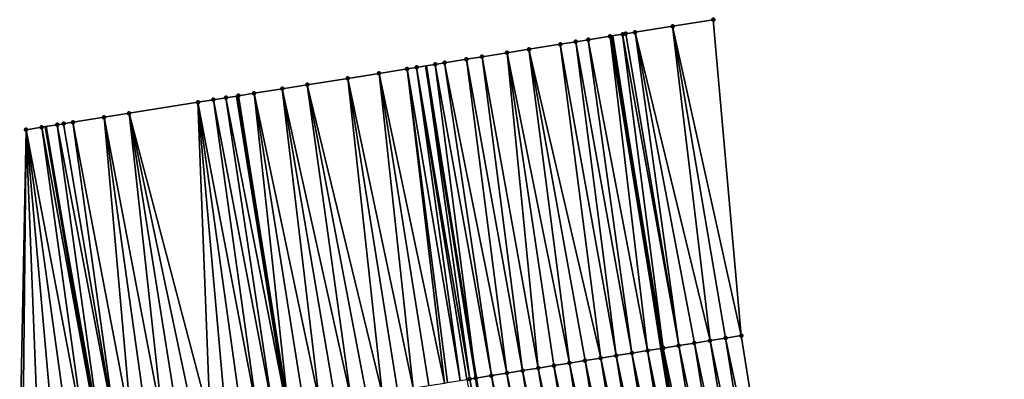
# Model space of a CAD drawing. Header units: feet. Extents: x 2007189 to 2022806, y 818621 to 837694.
# Tile 680 of 680: x 2011021 to 2011083, y 836931 to 836954. Entities that reach past the tile are written whole.
import ezdxf

# ---------------------------------------------------------------- set-up
doc = ezdxf.new("R2010")
doc.units = ezdxf.units.FT
doc.header["$MEASUREMENT"] = 0
for name, color, linetype, lineweight in [('EP_Travel Lane', 172, 'Continuous', 53), ('Road Shots', 141, 'Continuous', 100), ('Road X-Section', 40, 'Continuous', 13), ('STRIPING', 60, 'Continuous', 53)]:
    doc.layers.add(name, color=color, linetype=linetype, lineweight=lineweight)
doc.layers.add('I-77-MM17-21_SB-Surface-Border', color=7, linetype='Continuous')
doc.layers.add('I-77-MM17-21_SB-Surface-TIN', color=7, linetype='Continuous')

msp = doc.modelspace()

# ---------------------------------------------------------------- linework, layer by layer
at = {"layer": 'EP_Travel Lane'}
for points in [[(2011058.675115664, 836953.1421951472, 347.4023901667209), (2011061.787487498, 836933.3794295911, 347.0685291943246), (2011064.937240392, 836913.6321282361, 346.7170348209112), (2011068.087044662, 836893.8845047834, 346.3852196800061), (2011071.186793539, 836874.0661409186, 346.0326101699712), (2011074.245156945, 836854.304889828, 345.6591884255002), (2011077.303568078, 836834.5433303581, 345.3028645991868), (2011080.350269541, 836814.7642795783, 344.9372057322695), (2011083.387035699, 836794.9994126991, 344.5791066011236), (2011086.423810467, 836775.2344897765, 344.2240663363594), (2011089.460491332, 836755.4701780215, 343.835627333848), (2011092.384254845, 836735.6244317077, 343.4612324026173), (2011095.291833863, 836715.8399364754, 343.1127790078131), (2011098.199359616, 836696.0558036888, 342.7437159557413), (2011101.106769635, 836676.2394803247, 342.4034405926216), (2011104.009371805, 836656.4541481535, 342.0634038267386), (2011106.911953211, 836636.6689575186, 341.7151825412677), (2011109.768360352, 836616.8420922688, 341.3546788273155), (2011112.617125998, 836597.0493842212, 340.9896144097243), (2011115.465908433, 836577.2565595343, 340.6310720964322), (2011118.247039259, 836557.3963912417, 340.255423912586)], [(2011022.864046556, 836947.4066034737, 347.1232936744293), (2011026.230506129, 836927.7123564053, 346.8080546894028), (2011029.380190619, 836907.9654839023, 346.4303284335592), (2011032.52999082, 836888.2178859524, 346.0969545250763), (2011035.606841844, 836868.5612822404, 345.7566694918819), (2011038.667757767, 836848.800070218, 345.4025356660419), (2011041.728646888, 836829.0390312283, 345.0388085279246), (2011044.751521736, 836809.2975651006, 344.6803787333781), (2011047.761208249, 836789.5287417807, 344.3112902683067), (2011050.770956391, 836769.759513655, 343.9643218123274), (2011053.780684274, 836749.9904185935, 343.6100900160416), (2011056.677382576, 836730.3065915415, 343.2603112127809), (2011059.584905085, 836710.522480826, 342.8899886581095), (2011062.492481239, 836690.7380050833, 342.5404203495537), (2011065.390474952, 836671.003531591, 342.1884735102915), (2011068.295801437, 836651.2184445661, 341.8571655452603), (2011071.200970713, 836631.4344281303, 341.4640193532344), (2011074.044221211, 836611.6984762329, 341.1047547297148), (2011076.893108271, 836591.9053140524, 340.7655555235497), (2011079.741901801, 836572.1128016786, 340.3899916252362), (2011082.507447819, 836552.4029188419, 340.0278692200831)]]:
    msp.add_polyline3d(points, dxfattribs=at)
at = {"layer": 'I-77-MM17-21_SB-Surface-Border', "color": 3, "linetype": 'Continuous', "lineweight": -3}
msp.add_polyline3d([(2011021.226425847, 836926.9179417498, 346.5844846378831), (2011021.628481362, 836947.2092472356, 347.0764302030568), (2011022.615960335, 836947.3669987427, 347.112355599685), (2011022.864046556, 836947.4066034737, 347.1232936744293), (2011023.603456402, 836947.5246435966, 347.1558941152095), (2011023.998447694, 836947.5877460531, 347.1701319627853), (2011024.590915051, 836947.6825219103, 347.18276785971), (2011026.56578028, 836947.99860341, 347.2133254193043), (2011028.145687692, 836948.2513735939, 347.2445538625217), (2011032.490433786, 836948.9464871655, 347.3307485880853), (2011033.477888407, 836949.1043906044, 347.3558288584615), (2011034.26785111, 836949.2307195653, 347.3754498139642), (2011034.959147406, 836949.3412913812, 347.3911341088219), (2011035.05781, 836949.3570723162, 347.3933725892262), (2011036.045269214, 836949.5149471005, 347.420498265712), (2011037.822661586, 836949.7993351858, 347.4540863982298), (2011039.402575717, 836950.0520634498, 347.4883071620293), (2011041.969927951, 836950.4627982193, 347.5402511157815), (2011043.944816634, 836950.7787333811, 347.5812545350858), (2011045.722208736, 836951.0631231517, 347.6147223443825), (2011046.314658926, 836951.1580061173, 347.6197126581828), (2011046.910079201, 836951.253483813, 347.616442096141), (2011047.499522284, 836951.348003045, 347.6132043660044), (2011048.091944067, 836951.4430632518, 347.6055429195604), (2011049.47424153, 836951.6649953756, 347.5787452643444), (2011050.461591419, 836951.823552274, 347.5571804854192), (2011052.041372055, 836952.077113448, 347.5319467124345), (2011053.42369415, 836952.2988918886, 347.5161192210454), (2011055.3984203, 836952.6158411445, 347.4847348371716), (2011056.385778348, 836952.7743471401, 347.4668036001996), (2011057.175650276, 836952.9012424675, 347.4459963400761), (2011058.557914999, 836953.1233788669, 347.4046171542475), (2011058.675115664, 836953.1421951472, 347.4023901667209), (2011059.347799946, 836953.2501929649, 347.3896081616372), (2011059.545268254, 836953.2819147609, 347.3845516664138), (2011060.137653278, 836953.3772043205, 347.360518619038), (2011062.507168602, 836953.758517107, 347.2533544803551), (2011065.074164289, 836954.1714764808, 347.1465023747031), (2011066.84745193, 836934.1897852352, 346.8732394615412), (2011069.997217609, 836914.4424031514, 346.5266812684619)], dxfattribs=at)
at = {"layer": 'I-77-MM17-21_SB-Surface-TIN', "color": 128, "linetype": 'Continuous', "lineweight": -3}
for points in [[(2011062.507168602, 836953.758517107, 347.2533544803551), (2011066.84745193, 836934.1897852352, 346.8732394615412), (2011065.074164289, 836954.1714764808, 347.1465023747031)], [(2011060.137653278, 836953.3772043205, 347.360518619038), (2011064.872627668, 836933.8734453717, 346.9536806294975), (2011062.507168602, 836953.758517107, 347.2533544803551)], [(2011062.507168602, 836953.758517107, 347.2533544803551), (2011065.860034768, 836934.0316468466, 346.9115321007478), (2011066.84745193, 836934.1897852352, 346.8732394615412)], [(2011062.507168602, 836953.758517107, 347.2533544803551), (2011064.872627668, 836933.8734453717, 346.9536806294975), (2011065.860034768, 836934.0316468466, 346.9115321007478)], [(2011056.385778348, 836952.7743471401, 347.4668036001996), (2011059.935500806, 836933.0830107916, 347.1294135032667), (2011057.175650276, 836952.9012424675, 347.4459963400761)], [(2011057.175650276, 836952.9012424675, 347.4459963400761), (2011060.922936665, 836933.2410319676, 347.0982850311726), (2011058.557914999, 836953.1233788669, 347.4046171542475)], [(2011057.175650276, 836952.9012424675, 347.4459963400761), (2011059.935500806, 836933.0830107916, 347.1294135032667), (2011060.922936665, 836933.2410319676, 347.0982850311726)], [(2011058.557914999, 836953.1233788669, 347.4046171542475), (2011061.787487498, 836933.3794295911, 347.0685291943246), (2011058.675115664, 836953.1421951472, 347.4023901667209)], [(2011058.557914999, 836953.1233788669, 347.4046171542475), (2011060.922936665, 836933.2410319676, 347.0982850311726), (2011061.787487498, 836933.3794295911, 347.0685291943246)], [(2011059.347799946, 836953.2501929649, 347.3896081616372), (2011058.675115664, 836953.1421951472, 347.4023901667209), (2011061.910365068, 836933.3990998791, 347.0643000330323)], [(2011061.910365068, 836933.3990998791, 347.0643000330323), (2011058.675115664, 836953.1421951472, 347.4023901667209), (2011061.787487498, 836933.3794295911, 347.0685291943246)], [(2011059.347799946, 836953.2501929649, 347.3896081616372), (2011062.897799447, 836933.5571303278, 347.0326048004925), (2011059.545268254, 836953.2819147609, 347.3845516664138)], [(2011059.347799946, 836953.2501929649, 347.3896081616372), (2011061.910365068, 836933.3990998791, 347.0643000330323), (2011062.897799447, 836933.5571303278, 347.0326048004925)], [(2011059.545268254, 836953.2819147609, 347.3845516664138), (2011062.897799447, 836933.5571303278, 347.0326048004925), (2011060.137653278, 836953.3772043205, 347.360518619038)], [(2011060.137653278, 836953.3772043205, 347.360518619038), (2011063.885217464, 836933.7152633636, 346.9946393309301), (2011064.872627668, 836933.8734453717, 346.9536806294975)], [(2011060.137653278, 836953.3772043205, 347.360518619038), (2011062.897799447, 836933.5571303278, 347.0326048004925), (2011063.885217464, 836933.7152633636, 346.9946393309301)], [(2011052.041372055, 836952.077113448, 347.5319467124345), (2011055.98559526, 836932.4519424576, 347.1918058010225), (2011053.42369415, 836952.2988918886, 347.5161192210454)], [(2011053.42369415, 836952.2988918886, 347.5161192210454), (2011057.960571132, 836932.7673318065, 347.1694610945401), (2011055.3984203, 836952.6158411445, 347.4847348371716)], [(2011053.42369415, 836952.2988918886, 347.5161192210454), (2011056.973075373, 836932.6096861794, 347.1776356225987), (2011057.960571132, 836932.7673318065, 347.1694610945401)], [(2011053.42369415, 836952.2988918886, 347.5161192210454), (2011055.98559526, 836932.4519424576, 347.1918058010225), (2011056.973075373, 836932.6096861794, 347.1776356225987)], [(2011055.3984203, 836952.6158411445, 347.4847348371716), (2011058.948051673, 836932.9250728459, 347.1554548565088), (2011056.385778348, 836952.7743471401, 347.4668036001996)], [(2011055.3984203, 836952.6158411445, 347.4847348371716), (2011057.960571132, 836932.7673318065, 347.1694610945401), (2011058.948051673, 836932.9250728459, 347.1554548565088)], [(2011056.385778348, 836952.7743471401, 347.4668036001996), (2011058.948051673, 836932.9250728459, 347.1554548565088), (2011059.935500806, 836933.0830107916, 347.1294135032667)], [(2011049.47424153, 836951.6649953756, 347.5787452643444), (2011048.091944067, 836951.4430632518, 347.6055429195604), (2011052.035694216, 836931.8208458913, 347.2559236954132)], [(2011049.47424153, 836951.6649953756, 347.5787452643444), (2011053.023155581, 836931.9787071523, 347.2345693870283), (2011050.461591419, 836951.823552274, 347.5571804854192)], [(2011049.47424153, 836951.6649953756, 347.5787452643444), (2011052.035694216, 836931.8208458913, 347.2559236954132), (2011053.023155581, 836931.9787071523, 347.2345693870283)], [(2011050.461591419, 836951.823552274, 347.5571804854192), (2011054.010627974, 836932.1364992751, 347.2174408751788), (2011052.041372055, 836952.077113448, 347.5319467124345)], [(2011050.461591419, 836951.823552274, 347.5571804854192), (2011053.023155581, 836931.9787071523, 347.2345693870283), (2011054.010627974, 836932.1364992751, 347.2174408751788)], [(2011052.041372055, 836952.077113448, 347.5319467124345), (2011054.998111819, 836932.2942196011, 347.2047006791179), (2011055.98559526, 836932.4519424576, 347.1918058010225)], [(2011052.041372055, 836952.077113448, 347.5319467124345), (2011054.010627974, 836932.1364992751, 347.2174408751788), (2011054.998111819, 836932.2942196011, 347.2047006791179)], [(2011045.722208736, 836951.0631231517, 347.6147223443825), (2011043.944816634, 836950.7787333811, 347.5812545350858), (2011048.085668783, 836931.1905291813, 347.2723759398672)], [(2011046.314658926, 836951.1580061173, 347.6197126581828), (2011045.722208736, 836951.0631231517, 347.6147223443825), (2011049.07321922, 836931.3478320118, 347.2851534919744)], [(2011045.722208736, 836951.0631231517, 347.6147223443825), (2011048.264565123, 836931.2190176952, 347.2751164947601), (2011049.07321922, 836931.3478320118, 347.2851534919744)], [(2011045.722208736, 836951.0631231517, 347.6147223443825), (2011048.085668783, 836931.1905291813, 347.2723759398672), (2011048.264565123, 836931.2190176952, 347.2751164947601)], [(2011046.314658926, 836951.1580061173, 347.6197126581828), (2011049.678257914, 836931.4442579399, 347.2898935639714), (2011046.910079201, 836951.253483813, 347.616442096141)], [(2011046.314658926, 836951.1580061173, 347.6197126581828), (2011049.490815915, 836931.4143722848, 347.2891845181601), (2011049.678257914, 836931.4442579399, 347.2898935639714)], [(2011046.314658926, 836951.1580061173, 347.6197126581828), (2011049.07321922, 836931.3478320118, 347.2851534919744), (2011049.490815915, 836931.4143722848, 347.2891845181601)], [(2011047.499522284, 836951.348003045, 347.6132043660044), (2011046.910079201, 836951.253483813, 347.616442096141), (2011050.060740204, 836931.5052859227, 347.2886459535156)], [(2011049.678257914, 836931.4442579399, 347.2898935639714), (2011050.060740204, 836931.5052859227, 347.2886459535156), (2011046.910079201, 836951.253483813, 347.616442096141)], [(2011048.091944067, 836951.4430632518, 347.6055429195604), (2011047.499522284, 836951.348003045, 347.6132043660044), (2011051.048228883, 836931.6630095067, 347.2757575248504)], [(2011047.499522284, 836951.348003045, 347.6132043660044), (2011050.060740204, 836931.5052859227, 347.2886459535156), (2011051.048228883, 836931.6630095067, 347.2757575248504)], [(2011048.091944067, 836951.4430632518, 347.6055429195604), (2011051.048228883, 836931.6630095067, 347.2757575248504), (2011052.035694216, 836931.8208458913, 347.2559236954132)], [(2011041.969927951, 836950.4627982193, 347.5402511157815), (2011039.402575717, 836950.0520634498, 347.4883071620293), (2011044.135402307, 836930.5617236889, 347.1964609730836)], [(2011043.944816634, 836950.7787333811, 347.5812545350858), (2011041.969927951, 836950.4627982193, 347.5402511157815), (2011046.11053387, 836930.8761369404, 347.2337763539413)], [(2011041.969927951, 836950.4627982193, 347.5402511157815), (2011045.122963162, 836930.7189612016, 347.2132308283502), (2011046.11053387, 836930.8761369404, 347.2337763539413)], [(2011041.969927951, 836950.4627982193, 347.5402511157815), (2011044.135402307, 836930.5617236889, 347.1964609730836), (2011045.122963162, 836930.7189612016, 347.2132308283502)], [(2011043.944816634, 836950.7787333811, 347.5812545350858), (2011047.098107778, 836931.0332926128, 347.2555483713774), (2011048.085668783, 836931.1905291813, 347.2723759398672)], [(2011043.944816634, 836950.7787333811, 347.5812545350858), (2011046.11053387, 836930.8761369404, 347.2337763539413), (2011047.098107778, 836931.0332926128, 347.2555483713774)], [(2011037.822661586, 836949.7993351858, 347.4540863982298), (2011036.045269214, 836949.5149471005, 347.420498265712), (2011040.185125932, 836929.932980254, 347.1167529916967)], [(2011039.402575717, 836950.0520634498, 347.4883071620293), (2011037.822661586, 836949.7993351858, 347.4540863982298), (2011042.160270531, 836930.2473117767, 347.15906372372)], [(2011037.822661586, 836949.7993351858, 347.4540863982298), (2011041.172690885, 836930.0901920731, 347.1350932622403), (2011042.160270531, 836930.2473117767, 347.15906372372)], [(2011037.822661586, 836949.7993351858, 347.4540863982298), (2011040.185125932, 836929.932980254, 347.1167529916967), (2011041.172690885, 836930.0901920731, 347.1350932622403)], [(2011039.402575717, 836950.0520634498, 347.4883071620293), (2011043.14784121, 836930.4044876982, 347.1795980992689), (2011044.135402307, 836930.5617236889, 347.1964609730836)], [(2011039.402575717, 836950.0520634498, 347.4883071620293), (2011042.160270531, 836930.2473117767, 347.15906372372), (2011043.14784121, 836930.4044876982, 347.1795980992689)], [(2011033.477888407, 836949.1043906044, 347.3558288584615), (2011032.490433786, 836948.9464871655, 347.3307485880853), (2011036.234789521, 836929.3046132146, 347.0140393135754)], [(2011034.26785111, 836949.2307195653, 347.3754498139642), (2011033.477888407, 836949.1043906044, 347.3558288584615), (2011037.222367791, 836929.4617415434, 347.0374826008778)], [(2011033.477888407, 836949.1043906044, 347.3558288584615), (2011036.234789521, 836929.3046132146, 347.0140393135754), (2011037.222367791, 836929.4617415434, 347.0374826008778)], [(2011034.26785111, 836949.2307195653, 347.3754498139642), (2011038.121892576, 836929.6047620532, 347.0646826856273), (2011034.959147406, 836949.3412913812, 347.3911341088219)], [(2011034.26785111, 836949.2307195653, 347.3754498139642), (2011037.222367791, 836929.4617415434, 347.0374826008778), (2011038.121892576, 836929.6047620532, 347.0646826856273)], [(2011035.05781, 836949.3570723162, 347.3933725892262), (2011034.959147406, 836949.3412913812, 347.3911341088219), (2011038.121892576, 836929.6047620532, 347.0646826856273)], [(2011036.045269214, 836949.5149471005, 347.420498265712), (2011035.05781, 836949.3570723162, 347.3933725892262), (2011038.209962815, 836929.6187648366, 347.067345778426)], [(2011035.05781, 836949.3570723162, 347.3933725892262), (2011038.121892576, 836929.6047620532, 347.0646826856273), (2011038.209962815, 836929.6187648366, 347.067345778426)], [(2011036.045269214, 836949.5149471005, 347.420498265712), (2011039.197559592, 836929.7757771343, 347.0978809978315), (2011040.185125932, 836929.932980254, 347.1167529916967)], [(2011036.045269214, 836949.5149471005, 347.420498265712), (2011038.209962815, 836929.6187648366, 347.067345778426), (2011039.197559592, 836929.7757771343, 347.0978809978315)], [(2011032.490433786, 836948.9464871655, 347.3307485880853), (2011028.145687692, 836948.2513735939, 347.2445538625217), (2011033.272074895, 836928.8331016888, 346.9514436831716)], [(2011032.490433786, 836948.9464871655, 347.3307485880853), (2011035.247228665, 836929.1473757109, 346.9972689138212), (2011036.234789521, 836929.3046132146, 347.0140393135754)], [(2011032.490433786, 836948.9464871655, 347.3307485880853), (2011034.259659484, 836928.9901903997, 346.977308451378), (2011035.247228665, 836929.1473757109, 346.9972689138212)], [(2011032.490433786, 836948.9464871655, 347.3307485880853), (2011033.272074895, 836928.8331016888, 346.9514436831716), (2011034.259659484, 836928.9901903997, 346.977308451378)], [(2011026.56578028, 836947.99860341, 347.2133254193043), (2011024.590915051, 836947.6825219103, 347.18276785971), (2011028.3342602, 836928.046979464, 346.8636008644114)], [(2011028.145687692, 836948.2513735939, 347.2445538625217), (2011026.56578028, 836947.99860341, 347.2133254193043), (2011030.30937122, 836928.3615215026, 346.8930446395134)], [(2011026.56578028, 836947.99860341, 347.2133254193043), (2011029.321819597, 836928.2042261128, 346.8798123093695), (2011030.30937122, 836928.3615215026, 346.8930446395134)], [(2011026.56578028, 836947.99860341, 347.2133254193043), (2011028.3342602, 836928.046979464, 346.8636008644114), (2011029.321819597, 836928.2042261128, 346.8798123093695)], [(2011028.145687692, 836948.2513735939, 347.2445538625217), (2011032.284493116, 836928.6759953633, 346.9266555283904), (2011033.272074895, 836928.8331016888, 346.9514436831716)], [(2011028.145687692, 836948.2513735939, 347.2445538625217), (2011031.296929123, 836928.5187775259, 346.9086831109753), (2011032.284493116, 836928.6759953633, 346.9266555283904)], [(2011028.145687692, 836948.2513735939, 347.2445538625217), (2011030.30937122, 836928.3615215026, 346.8930446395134), (2011031.296929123, 836928.5187775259, 346.9086831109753)], [(2011022.615960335, 836947.3669987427, 347.112355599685), (2011021.628481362, 836947.2092472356, 347.0764302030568), (2011025.371476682, 836927.5758998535, 346.7746061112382)], [(2011022.615960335, 836947.3669987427, 347.112355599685), (2011026.230506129, 836927.7123564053, 346.8080546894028), (2011022.864046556, 836947.4066034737, 347.1232936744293)], [(2011022.615960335, 836947.3669987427, 347.112355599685), (2011025.371476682, 836927.5758998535, 346.7746061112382), (2011026.230506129, 836927.7123564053, 346.8080546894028)], [(2011023.603456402, 836947.5246435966, 347.1558941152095), (2011022.864046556, 836947.4066034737, 347.1232936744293), (2011026.359094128, 836927.7327825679, 346.8130616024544)], [(2011026.359094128, 836927.7327825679, 346.8130616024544), (2011022.864046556, 836947.4066034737, 347.1232936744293), (2011026.230506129, 836927.7123564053, 346.8080546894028)], [(2011023.998447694, 836947.5877460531, 347.1701319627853), (2011023.603456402, 836947.5246435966, 347.1558941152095), (2011027.346689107, 836927.8898061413, 346.8429076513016)], [(2011023.603456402, 836947.5246435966, 347.1558941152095), (2011026.359094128, 836927.7327825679, 346.8130616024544), (2011027.346689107, 836927.8898061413, 346.8429076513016)], [(2011024.590915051, 836947.6825219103, 347.18276785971), (2011023.998447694, 836947.5877460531, 347.1701319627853), (2011027.346689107, 836927.8898061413, 346.8429076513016)], [(2011024.590915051, 836947.6825219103, 347.18276785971), (2011027.346689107, 836927.8898061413, 346.8429076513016), (2011028.3342602, 836928.046979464, 346.8636008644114)], [(2011021.628481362, 836947.2092472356, 347.0764302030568), (2011021.226425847, 836926.9179417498, 346.5844846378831), (2011021.420934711, 836926.9488215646, 346.5931226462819)], [(2011021.628481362, 836947.2092472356, 347.0764302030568), (2011021.420934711, 836926.9488215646, 346.5931226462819), (2011022.408573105, 836927.1055729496, 346.6396051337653)], [(2011021.628481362, 836947.2092472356, 347.0764302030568), (2011022.408573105, 836927.1055729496, 346.6396051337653), (2011023.396210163, 836927.2623327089, 346.685575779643)], [(2011021.628481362, 836947.2092472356, 347.0764302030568), (2011024.38384597, 836927.41910031, 346.7310671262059), (2011025.371476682, 836927.5758998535, 346.7746061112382)], [(2011021.628481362, 836947.2092472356, 347.0764302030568), (2011023.396210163, 836927.2623327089, 346.685575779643), (2011024.38384597, 836927.41910031, 346.7310671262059)], [(2011069.997217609, 836914.4424031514, 346.5266812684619), (2011066.84745193, 836934.1897852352, 346.8732394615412), (2011065.860034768, 836934.0316468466, 346.9115321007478)], [(2011066.047559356, 836913.8097844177, 346.6838334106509), (2011062.897799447, 836933.5571303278, 347.0326048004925), (2011061.910365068, 836933.3990998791, 347.0643000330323)], [(2011067.034983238, 836913.9678806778, 346.648116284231), (2011063.885217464, 836933.7152633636, 346.9946393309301), (2011062.897799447, 836933.5571303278, 347.0326048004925)], [(2011066.047559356, 836913.8097844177, 346.6838334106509), (2011067.034983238, 836913.9678806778, 346.648116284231), (2011062.897799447, 836933.5571303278, 347.0326048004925)], [(2011068.022397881, 836914.126034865, 346.608858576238), (2011064.872627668, 836933.8734453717, 346.9536806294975), (2011063.885217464, 836933.7152633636, 346.9946393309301)], [(2011067.034983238, 836913.9678806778, 346.648116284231), (2011068.022397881, 836914.126034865, 346.608858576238), (2011063.885217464, 836933.7152633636, 346.9946393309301)], [(2011069.009805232, 836914.2842347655, 346.5668068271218), (2011065.860034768, 836934.0316468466, 346.9115321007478), (2011064.872627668, 836933.8734453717, 346.9536806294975)], [(2011068.022397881, 836914.126034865, 346.608858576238), (2011069.009805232, 836914.2842347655, 346.5668068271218), (2011064.872627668, 836933.8734453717, 346.9536806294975)], [(2011069.009805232, 836914.2842347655, 346.5668068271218), (2011069.997217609, 836914.4424031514, 346.5266812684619), (2011065.860034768, 836934.0316468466, 346.9115321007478)], [(2011062.097771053, 836913.1779810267, 346.7911509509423), (2011058.948051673, 836932.9250728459, 347.1554548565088), (2011057.960571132, 836932.7673318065, 347.1694610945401)], [(2011063.085234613, 836913.3358285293, 346.7706381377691), (2011059.935500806, 836933.0830107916, 347.1294135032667), (2011058.948051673, 836932.9250728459, 347.1554548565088)], [(2011062.097771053, 836913.1779810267, 346.7911509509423), (2011063.085234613, 836913.3358285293, 346.7706381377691), (2011058.948051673, 836932.9250728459, 347.1554548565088)], [(2011064.072671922, 836913.4938406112, 346.7400660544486), (2011060.922936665, 836933.2410319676, 347.0982850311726), (2011059.935500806, 836933.0830107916, 347.1294135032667)], [(2011063.085234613, 836913.3358285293, 346.7706381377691), (2011064.072671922, 836913.4938406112, 346.7400660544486), (2011059.935500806, 836933.0830107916, 347.1294135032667)], [(2011060.922936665, 836933.2410319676, 347.0982850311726), (2011064.937240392, 836913.6321282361, 346.7170348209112), (2011061.787487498, 836933.3794295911, 347.0685291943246)], [(2011064.072671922, 836913.4938406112, 346.7400660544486), (2011064.937240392, 836913.6321282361, 346.7170348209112), (2011060.922936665, 836933.2410319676, 347.0982850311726)], [(2011065.060120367, 836913.6517828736, 346.7137614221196), (2011061.910365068, 836933.3990998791, 347.0643000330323), (2011061.787487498, 836933.3794295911, 347.0685291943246)], [(2011065.060120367, 836913.6517828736, 346.7137614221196), (2011061.787487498, 836933.3794295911, 347.0685291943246), (2011064.937240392, 836913.6321282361, 346.7170348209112)], [(2011065.060120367, 836913.6517828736, 346.7137614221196), (2011066.047559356, 836913.8097844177, 346.6838334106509), (2011061.910365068, 836933.3990998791, 347.0643000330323)], [(2011058.147855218, 836912.5469771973, 346.8495984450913), (2011054.998111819, 836932.2942196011, 347.2047006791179), (2011054.010627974, 836932.1364992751, 347.2174408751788)], [(2011059.13534467, 836912.704662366, 346.8390076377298), (2011055.98559526, 836932.4519424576, 347.1918058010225), (2011054.998111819, 836932.2942196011, 347.2047006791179)], [(2011058.147855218, 836912.5469771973, 346.8495984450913), (2011059.13534467, 836912.704662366, 346.8390076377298), (2011054.998111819, 836932.2942196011, 347.2047006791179)], [(2011060.122821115, 836912.8624290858, 346.8234323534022), (2011056.973075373, 836932.6096861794, 347.1776356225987), (2011055.98559526, 836932.4519424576, 347.1918058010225)], [(2011059.13534467, 836912.704662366, 346.8390076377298), (2011060.122821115, 836912.8624290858, 346.8234323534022), (2011055.98559526, 836932.4519424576, 347.1918058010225)], [(2011061.110290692, 836913.0202388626, 346.8052253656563), (2011057.960571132, 836932.7673318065, 347.1694610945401), (2011056.973075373, 836932.6096861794, 347.1776356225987)], [(2011060.122821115, 836912.8624290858, 346.8234323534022), (2011061.110290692, 836913.0202388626, 346.8052253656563), (2011056.973075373, 836932.6096861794, 347.1776356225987)], [(2011061.110290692, 836913.0202388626, 346.8052253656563), (2011062.097771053, 836913.1779810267, 346.7911509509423), (2011057.960571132, 836932.7673318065, 347.1694610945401)], [(2011054.197970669, 836911.9157772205, 346.9200346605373), (2011051.048228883, 836931.6630095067, 347.2757575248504), (2011050.060740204, 836931.5052859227, 347.2886459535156)], [(2011055.185441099, 836912.073581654, 346.9021542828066), (2011052.035694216, 836931.8208458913, 347.2559236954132), (2011051.048228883, 836931.6630095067, 347.2757575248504)], [(2011054.197970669, 836911.9157772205, 346.9200346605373), (2011055.185441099, 836912.073581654, 346.9021542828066), (2011051.048228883, 836931.6630095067, 347.2757575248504)], [(2011056.172910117, 836912.2313949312, 346.8837333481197), (2011053.023155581, 836931.9787071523, 347.2345693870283), (2011052.035694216, 836931.8208458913, 347.2559236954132)], [(2011055.185441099, 836912.073581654, 346.9021542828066), (2011056.172910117, 836912.2313949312, 346.8837333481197), (2011052.035694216, 836931.8208458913, 347.2559236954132)], [(2011057.160380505, 836912.389199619, 346.8658374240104), (2011054.010627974, 836932.1364992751, 347.2174408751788), (2011053.023155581, 836931.9787071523, 347.2345693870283)], [(2011056.172910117, 836912.2313949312, 346.8837333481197), (2011057.160380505, 836912.389199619, 346.8658374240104), (2011053.023155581, 836931.9787071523, 347.2345693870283)], [(2011057.160380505, 836912.389199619, 346.8658374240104), (2011058.147855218, 836912.5469771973, 346.8495984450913), (2011054.010627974, 836932.1364992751, 347.2174408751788)], [(2011049.490815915, 836931.4143722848, 347.2891845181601), (2011053.210490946, 836911.7579980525, 346.9363207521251), (2011049.678257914, 836931.4442579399, 347.2898935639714)], [(2011049.678257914, 836931.4442579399, 347.2898935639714), (2011053.210490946, 836911.7579980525, 346.9363207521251), (2011050.060740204, 836931.5052859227, 347.2886459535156)], [(2011054.197970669, 836911.9157772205, 346.9200346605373), (2011050.060740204, 836931.5052859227, 347.2886459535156), (2011053.210490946, 836911.7579980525, 346.9363207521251)]]:
    msp.add_3dface(points, dxfattribs=at)
at = {"layer": 'Road Shots', "lineweight": 100}
for p in [(2011065.074164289, 836954.1714764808, 347.1465023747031), (2011062.507168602, 836953.758517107, 347.2533544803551), (2011057.175650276, 836952.9012424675, 347.4459963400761), (2011058.557914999, 836953.1233788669, 347.4046171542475), (2011059.347799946, 836953.2501929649, 347.3896081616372), (2011059.545268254, 836953.2819147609, 347.3845516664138), (2011060.137653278, 836953.3772043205, 347.360518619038), (2011053.42369415, 836952.2988918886, 347.5161192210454), (2011055.3984203, 836952.6158411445, 347.4847348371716), (2011056.385778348, 836952.7743471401, 347.4668036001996), (2011049.47424153, 836951.6649953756, 347.5787452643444), (2011050.461591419, 836951.823552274, 347.5571804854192), (2011052.041372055, 836952.077113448, 347.5319467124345), (2011045.722208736, 836951.0631231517, 347.6147223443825), (2011046.314658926, 836951.1580061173, 347.6197126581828), (2011047.499522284, 836951.348003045, 347.6132043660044), (2011048.091944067, 836951.4430632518, 347.6055429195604), (2011041.969927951, 836950.4627982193, 347.5402511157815), (2011043.944816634, 836950.7787333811, 347.5812545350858), (2011037.822661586, 836949.7993351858, 347.4540863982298), (2011039.402575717, 836950.0520634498, 347.4883071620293), (2011033.477888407, 836949.1043906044, 347.3558288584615), (2011034.26785111, 836949.2307195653, 347.3754498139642), (2011035.05781, 836949.3570723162, 347.3933725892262), (2011036.045269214, 836949.5149471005, 347.420498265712), (2011032.490433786, 836948.9464871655, 347.3307485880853), (2011026.56578028, 836947.99860341, 347.2133254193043), (2011028.145687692, 836948.2513735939, 347.2445538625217), (2011022.615960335, 836947.3669987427, 347.112355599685), (2011023.603456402, 836947.5246435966, 347.1558941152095), (2011023.998447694, 836947.5877460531, 347.1701319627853), (2011024.590915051, 836947.6825219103, 347.18276785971), (2011021.628481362, 836947.2092472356, 347.0764302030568), (2011066.84745193, 836934.1897852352, 346.8732394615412), (2011062.897799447, 836933.5571303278, 347.0326048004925), (2011063.885217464, 836933.7152633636, 346.9946393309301), (2011064.872627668, 836933.8734453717, 346.9536806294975), (2011065.860034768, 836934.0316468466, 346.9115321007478), (2011058.948051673, 836932.9250728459, 347.1554548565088), (2011059.935500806, 836933.0830107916, 347.1294135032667), (2011060.922936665, 836933.2410319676, 347.0982850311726), (2011061.910365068, 836933.3990998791, 347.0643000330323), (2011054.998111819, 836932.2942196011, 347.2047006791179), (2011055.98559526, 836932.4519424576, 347.1918058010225), (2011056.973075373, 836932.6096861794, 347.1776356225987), (2011057.960571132, 836932.7673318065, 347.1694610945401), (2011051.048228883, 836931.6630095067, 347.2757575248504), (2011052.035694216, 836931.8208458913, 347.2559236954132), (2011053.023155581, 836931.9787071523, 347.2345693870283), (2011054.010627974, 836932.1364992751, 347.2174408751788), (2011049.678257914, 836931.4442579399, 347.2898935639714), (2011050.060745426, 836931.5052867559, 347.2886459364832)]:
    msp.add_point(p, dxfattribs=at)
at = {"layer": 'Road X-Section', "extrusion": (-0.1582388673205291, 0.9872989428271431, 0.01418655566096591), "elevation": 508100.2340630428, "flags": 128}
msp.add_lwpolyline([(-2118130.262639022, -6861.806354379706), (-2118131.262639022, -6861.770425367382), (-2118132.262639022, -6861.726882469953), (-2118132.662639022, -6861.71264318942), (-2118133.262639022, -6861.70000602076), (-2118135.262639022, -6861.669445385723), (-2118136.862639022, -6861.638213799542), (-2118141.262639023, -6861.552010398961), (-2118142.262639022, -6861.526927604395), (-2118143.062639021, -6861.507304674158), (-2118143.862639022, -6861.489380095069), (-2118144.862639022, -6861.462251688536), (-2118146.662639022, -6861.428660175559), (-2118148.262639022, -6861.394435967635), (-2118150.862639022, -6861.342486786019), (-2118152.862639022, -6861.301479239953), (-2118154.662639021, -6861.268008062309), (-2118155.262639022, -6861.263017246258), (-2118156.462639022, -6861.26952619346), (-2118157.062639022, -6861.277188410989), (-2118158.462639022, -6861.303988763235), (-2118159.462639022, -6861.325555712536), (-2118161.062639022, -6861.350792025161), (-2118162.462639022, -6861.366621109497), (-2118164.462639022, -6861.398008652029), (-2118165.462639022, -6861.415941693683), (-2118166.262639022, -6861.436751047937), (-2118167.662639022, -6861.47813439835), (-2118168.462639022, -6861.493144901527), (-2118168.662639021, -6861.498201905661), (-2118169.262639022, -6861.522237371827), (-2118171.662639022, -6861.629412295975), (-2118174.262639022, -6861.736275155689)], dxfattribs=at)
at = {"layer": 'Road X-Section', "extrusion": (-0.157490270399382, 0.98738158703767, 0.01656551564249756), "elevation": 509655.6930938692, "flags": 128}
msp.add_lwpolyline([(-2117789.965321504, -8096.947160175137), (-2117788.965321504, -8096.90886228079), (-2117787.965321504, -8096.866707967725), (-2117786.965321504, -8096.825743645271), (-2117785.965321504, -8096.787772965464), (-2117784.965321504, -8096.756073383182), (-2117783.965321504, -8096.722083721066), (-2117782.965321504, -8096.69095097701), (-2117781.965321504, -8096.664906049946), (-2117780.965321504, -8096.65089788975), (-2117779.965321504, -8096.642722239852), (-2117778.965321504, -8096.628550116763), (-2117777.965321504, -8096.615653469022), (-2117776.965321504, -8096.602911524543), (-2117775.965321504, -8096.585780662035), (-2117774.965321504, -8096.564423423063), (-2117773.965321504, -8096.544586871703), (-2117772.965321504, -8096.531696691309), (-2117772.577995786, -8096.530448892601), (-2117772.388186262, -8096.531158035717), (-2117771.965321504, -8096.535189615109), (-2117771.146471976, -8096.545227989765), (-2117770.965321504, -8096.547968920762), (-2117769.965321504, -8096.564798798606), (-2117768.965321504, -8096.586573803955), (-2117767.965321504, -8096.607122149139), (-2117766.965321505, -8096.62389430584), (-2117765.965321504, -8096.640759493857), (-2117764.965321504, -8096.66129668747), (-2117763.965321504, -8096.685270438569), (-2117762.965321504, -8096.703613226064), (-2117761.965321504, -8096.722487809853), (-2117760.965321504, -8096.753027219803), (-2117759.965321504, -8096.782894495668), (-2117758.965321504, -8096.806341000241), (-2117757.965321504, -8096.823113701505), (-2117756.965321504, -8096.843076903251), (-2117755.965321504, -8096.868945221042), (-2117754.965321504, -8096.89373677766), (-2117753.965321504, -8096.911711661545), (-2117752.965321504, -8096.927352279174), (-2117751.965321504, -8096.940586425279), (-2117750.965321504, -8096.956800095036), (-2117749.965321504, -8096.977496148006), (-2117748.965321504, -8097.007346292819), (-2117747.965321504, -8097.04580706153), (-2117746.965321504, -8097.089352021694), (-2117745.965321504, -8097.134849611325), (-2117744.965321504, -8097.180826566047), (-2117743.965321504, -8097.227315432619), (-2117743.768376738, -8097.235954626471)], dxfattribs=at)
at = {"layer": 'STRIPING'}
for points in [[(2011046.910079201, 836951.253483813, 347.616442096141), (2011050.060740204, 836931.5052859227, 347.2886459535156), (2011053.210490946, 836911.7579980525, 346.9363207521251), (2011056.360308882, 836892.0102889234, 346.6097422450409), (2011059.453176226, 836872.2452269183, 346.2400918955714), (2011062.513300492, 836852.4847974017, 345.8369486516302), (2011065.573649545, 836832.7229163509, 345.5142885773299), (2011068.619498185, 836812.9573718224, 345.1447929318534), (2011071.657362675, 836793.1924699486, 344.7975703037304), (2011074.695216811, 836773.4276354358, 344.4466664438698), (2011077.73292346, 836753.663760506, 344.0433287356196), (2011080.686230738, 836733.8771730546, 343.6773933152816), (2011083.633886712, 836714.0984351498, 343.3409276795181), (2011086.581448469, 836694.320329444, 342.9684968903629), (2011089.486874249, 836674.5308553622, 342.6257677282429), (2011092.389505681, 836654.7453237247, 342.2972511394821), (2011095.292035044, 836634.9604878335, 341.9285390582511), (2011098.147386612, 836615.1637398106, 341.5556556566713), (2011100.999618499, 836595.3715675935, 341.1885994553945), (2011103.851903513, 836575.5790267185, 340.8421805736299), (2011106.626242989, 836555.7674109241, 340.4710913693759)], [(2011034.959147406, 836949.3412913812, 347.3911341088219), (2011038.121892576, 836929.6047620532, 347.0646826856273), (2011041.277316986, 836909.8582275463, 346.7213870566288), (2011044.432720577, 836890.1118233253, 346.3701334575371), (2011047.518267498, 836870.401344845, 346.0033312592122), (2011050.576802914, 836850.6404375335, 345.6127363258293), (2011053.635503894, 836830.8784605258, 345.2814525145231), (2011056.682711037, 836811.1268719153, 344.9214658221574), (2011059.726767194, 836791.3630302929, 344.5684434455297), (2011062.770771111, 836771.5995278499, 344.1968893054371), (2011065.814731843, 836751.8363057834, 343.8100168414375), (2011068.760441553, 836732.103986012, 343.4474459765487), (2011071.708831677, 836712.3254104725, 343.1080330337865), (2011074.657167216, 836692.5472011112, 342.747785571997), (2011077.565120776, 836672.7858841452, 342.3991795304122), (2011080.474645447, 836653.0016321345, 342.0554828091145), (2011083.384105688, 836633.2178182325, 341.6864802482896), (2011086.231986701, 836613.4515366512, 341.2861409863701), (2011089.080804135, 836593.6587251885, 340.9271570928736), (2011091.929687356, 836573.8654566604, 340.5937657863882), (2011094.703896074, 836554.1045713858, 340.2363653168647)]]:
    msp.add_polyline3d(points, dxfattribs=at)

doc.saveas('drawing.dxf')
